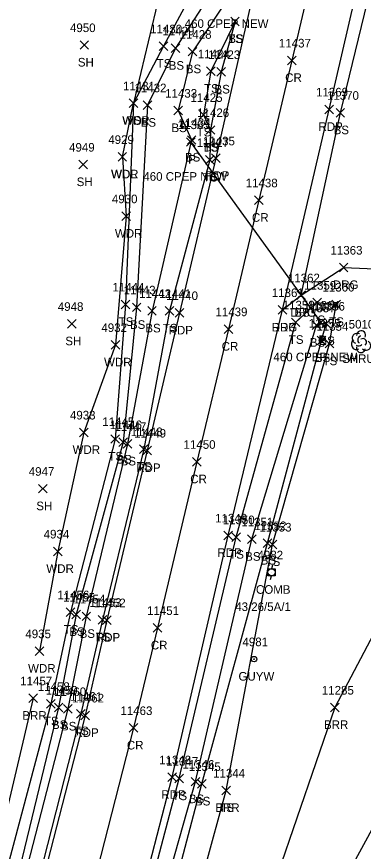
# Model space of a CAD drawing. Extents: x 1482574 to 1485769, y 580696 to 595649.
# Drawn here: x 1483419.9 to 1483500.5, y 583220.6 to 583414.5 of the extents above; entities that cross this region are included whole.
import ezdxf

# ---------------------------------------------------------------- set-up
doc = ezdxf.new("R2010")
doc.units = 0
for name, color, linetype in [('D_A', 7, 'Continuous'), ('D_C', 7, 'Continuous'), ('D_I', 7, 'Continuous'), ('D_TIC', 7, 'Continuous'), ('DCP', 7, 'Continuous'), ('L_A', 7, 'Continuous'), ('L_I', 7, 'Continuous'), ('L_TIC', 7, 'Continuous'), ('LABL', 7, 'Continuous'), ('LAWA', 7, 'Continuous'), ('LELB', 7, 'Continuous'), ('LSH', 7, 'Continuous'), ('P_A', 7, 'Continuous'), ('P_I', 7, 'Continuous'), ('P_TIC', 7, 'Continuous'), ('PET', 7, 'Continuous'), ('PRC', 7, 'Continuous'), ('R_A', 7, 'Continuous'), ('R_I', 7, 'Continuous'), ('R_TIC', 7, 'Continuous'), ('RDG', 7, 'Continuous'), ('U_A', 7, 'Continuous'), ('U_C', 7, 'Continuous'), ('U_I', 7, 'Continuous'), ('UP', 7, 'Continuous'), ('UPGW', 7, 'Continuous')]:
    doc.layers.add(name, color=color, linetype=linetype)

msp = doc.modelspace()

# ---------------------------------------------------------------- linework, layer by layer
at = {"layer": 'D_TIC'}
for points in [[(1483459.39, 583384.35), (1483461.39, 583386.35)], [(1483461.39, 583384.35), (1483459.39, 583386.35)], [(1483489.63, 583342.43), (1483491.63, 583344.43)], [(1483491.63, 583342.43), (1483489.63, 583344.43)]]:
    msp.add_lwpolyline(points, dxfattribs=at)
at = {"layer": 'DCP'}
msp.add_lwpolyline([(1483490.63, 583343.43), (1483460.39, 583385.35)], dxfattribs=at)
at = {"layer": 'L_TIC'}
for points in [[(1483469.64, 583412.35), (1483471.64, 583414.35)], [(1483471.64, 583412.35), (1483469.64, 583414.35)], [(1483469.64, 583412.35), (1483471.64, 583414.35)], [(1483471.64, 583412.35), (1483469.64, 583414.35)], [(1483434.62, 583406.88), (1483436.62, 583408.88)], [(1483436.62, 583406.88), (1483434.62, 583408.88)], [(1483453.02, 583406.59), (1483455.02, 583408.59)], [(1483455.02, 583406.59), (1483453.02, 583408.59)], [(1483455.79, 583406.14), (1483457.79, 583408.14)], [(1483457.79, 583406.14), (1483455.79, 583408.14)], [(1483459.77, 583405.33), (1483461.77, 583407.33)], [(1483461.77, 583405.33), (1483459.77, 583407.33)], [(1483464.02, 583400.79), (1483466.02, 583402.79)], [(1483466.02, 583400.79), (1483464.02, 583402.79)], [(1483466.44, 583400.62), (1483468.44, 583402.62)], [(1483468.44, 583400.62), (1483466.44, 583402.62)], [(1483446.06, 583393.35), (1483448.06, 583395.35)], [(1483448.06, 583393.35), (1483446.06, 583395.35)], [(1483446.06, 583393.35), (1483448.06, 583395.35)], [(1483448.06, 583393.35), (1483446.06, 583395.35)], [(1483446.06, 583393.35), (1483448.06, 583395.35)], [(1483448.06, 583393.35), (1483446.06, 583395.35)], [(1483449.28, 583392.9), (1483451.28, 583394.9)], [(1483451.28, 583392.9), (1483449.28, 583394.9)], [(1483456.43, 583391.65), (1483458.43, 583393.65)], [(1483458.43, 583391.65), (1483456.43, 583393.65)], [(1483462.31, 583390.66), (1483464.31, 583392.66)], [(1483464.31, 583390.66), (1483462.31, 583392.66)], [(1483494.12, 583391.15), (1483496.12, 583393.15)], [(1483496.12, 583391.15), (1483494.12, 583393.15)], [(1483463.92, 583387.14), (1483465.92, 583389.14)], [(1483465.92, 583387.14), (1483463.92, 583389.14)], [(1483463.92, 583387.14), (1483465.92, 583389.14)], [(1483465.92, 583387.14), (1483463.92, 583389.14)], [(1483459.56, 583384.82), (1483461.56, 583386.82)], [(1483461.56, 583384.82), (1483459.56, 583386.82)], [(1483443.45, 583380.9), (1483445.45, 583382.9)], [(1483445.45, 583380.9), (1483443.45, 583382.9)], [(1483443.45, 583380.9), (1483445.45, 583382.9)], [(1483445.45, 583380.9), (1483443.45, 583382.9)], [(1483463.8, 583380.18), (1483465.8, 583382.18)], [(1483465.8, 583380.18), (1483463.8, 583382.18)], [(1483463.8, 583380.18), (1483465.8, 583382.18)], [(1483465.8, 583380.18), (1483463.8, 583382.18)], [(1483434.34, 583379.11), (1483436.34, 583381.11)], [(1483436.34, 583379.11), (1483434.34, 583381.11)], [(1483444.37, 583367.13), (1483446.37, 583369.13)], [(1483446.37, 583367.13), (1483444.37, 583369.13)], [(1483485, 583348.77), (1483487, 583350.77)], [(1483487, 583348.77), (1483485, 583350.77)], [(1483488.76, 583347.05), (1483490.76, 583349.05)], [(1483490.76, 583347.05), (1483488.76, 583349.05)], [(1483444.18, 583346.64), (1483446.18, 583348.64)], [(1483446.18, 583346.64), (1483444.18, 583348.64)], [(1483446.78, 583345.95), (1483448.78, 583347.95)], [(1483448.78, 583345.95), (1483446.78, 583347.95)], [(1483450.35, 583345.13), (1483452.35, 583347.13)], [(1483452.35, 583345.13), (1483450.35, 583347.13)], [(1483454.44, 583345.11), (1483456.44, 583347.11)], [(1483456.44, 583345.11), (1483454.44, 583347.11)], [(1483493.13, 583346.62), (1483495.13, 583348.62)], [(1483495.13, 583346.62), (1483493.13, 583348.62)], [(1483493.13, 583346.62), (1483495.13, 583348.62)], [(1483495.13, 583346.62), (1483493.13, 583348.62)], [(1483431.71, 583342.13), (1483433.71, 583344.13)], [(1483433.71, 583342.13), (1483431.71, 583344.13)], [(1483483.74, 583342.47), (1483485.74, 583344.47)], [(1483485.74, 583342.47), (1483483.74, 583344.47)], [(1483488.6, 583341.8), (1483490.6, 583343.8)], [(1483490.6, 583341.8), (1483488.6, 583343.8)], [(1483488.6, 583341.8), (1483490.6, 583343.8)], [(1483490.6, 583341.8), (1483488.6, 583343.8)], [(1483490.82, 583342.2), (1483492.82, 583344.2)], [(1483492.82, 583342.2), (1483490.82, 583344.2)], [(1483441.84, 583337.23), (1483443.84, 583339.23)], [(1483443.84, 583337.23), (1483441.84, 583339.23)], [(1483489.77, 583338.23), (1483491.77, 583340.23)], [(1483491.77, 583338.23), (1483489.77, 583340.23)], [(1483491.58, 583337.51), (1483493.58, 583339.51)], [(1483493.58, 583337.51), (1483491.58, 583339.51)], [(1483434.53, 583316.91), (1483436.53, 583318.91)], [(1483436.53, 583316.91), (1483434.53, 583318.91)], [(1483441.81, 583315.37), (1483443.81, 583317.37)], [(1483443.81, 583315.37), (1483441.81, 583317.37)], [(1483443.63, 583314.66), (1483445.63, 583316.66)], [(1483445.63, 583314.66), (1483443.63, 583316.66)], [(1483444.62, 583314.23), (1483446.62, 583316.23)], [(1483446.62, 583314.23), (1483444.62, 583316.23)], [(1483448.41, 583313.03), (1483450.41, 583315.03)], [(1483450.41, 583313.03), (1483448.41, 583315.03)], [(1483424.96, 583303.83), (1483426.96, 583305.83)], [(1483426.96, 583303.83), (1483424.96, 583305.83)], [(1483469.88, 583292.58), (1483471.88, 583294.58)], [(1483471.88, 583292.58), (1483469.88, 583294.58)], [(1483473.55, 583292.09), (1483475.55, 583294.09)], [(1483475.55, 583292.09), (1483473.55, 583294.09)], [(1483477.18, 583291.21), (1483479.18, 583293.21)], [(1483479.18, 583291.21), (1483477.18, 583293.21)], [(1483478.35, 583290.88), (1483480.35, 583292.88)], [(1483480.35, 583290.88), (1483478.35, 583292.88)], [(1483428.43, 583289.27), (1483430.43, 583291.27)], [(1483430.43, 583289.27), (1483428.43, 583291.27)], [(1483431.43, 583275.15), (1483433.43, 583277.15)], [(1483433.43, 583275.15), (1483431.43, 583277.15)], [(1483432.7, 583274.62), (1483434.7, 583276.62)], [(1483434.7, 583274.62), (1483432.7, 583276.62)], [(1483435.08, 583274.18), (1483437.08, 583276.18)], [(1483437.08, 583274.18), (1483435.08, 583276.18)], [(1483438.83, 583273.39), (1483440.83, 583275.39)], [(1483440.83, 583273.39), (1483438.83, 583275.39)], [(1483424.17, 583266.11), (1483426.17, 583268.11)], [(1483426.17, 583266.11), (1483424.17, 583268.11)], [(1483422.73, 583255.16), (1483424.73, 583257.16)], [(1483424.73, 583255.16), (1483422.73, 583257.16)], [(1483426.82, 583253.86), (1483428.82, 583255.86)], [(1483428.82, 583253.86), (1483426.82, 583255.86)], [(1483428.65, 583253.01), (1483430.65, 583255.01)], [(1483430.65, 583253.01), (1483428.65, 583255.01)], [(1483430.76, 583252.67), (1483432.76, 583254.67)], [(1483432.76, 583252.67), (1483430.76, 583254.67)], [(1483492.84, 583253.02), (1483494.84, 583255.02)], [(1483494.84, 583253.02), (1483492.84, 583255.02)], [(1483433.83, 583251.57), (1483435.83, 583253.57)], [(1483435.83, 583251.57), (1483433.83, 583253.57)], [(1483456.68, 583236.49), (1483458.68, 583238.49)], [(1483458.68, 583236.49), (1483456.68, 583238.49)], [(1483460.48, 583235.79), (1483462.48, 583237.79)], [(1483462.48, 583235.79), (1483460.48, 583237.79)], [(1483461.92, 583235.26), (1483463.92, 583237.26)], [(1483463.92, 583235.26), (1483461.92, 583237.26)], [(1483467.57, 583233.75), (1483469.57, 583235.75)], [(1483469.57, 583233.75), (1483467.57, 583235.75)], [(1483467.57, 583233.75), (1483469.57, 583235.75)], [(1483469.57, 583233.75), (1483467.57, 583235.75)]]:
    msp.add_lwpolyline(points, dxfattribs=at)
at = {"layer": 'LABL'}
for points in [[(1483511.82, 583288.07), (1483493.84, 583254.02), (1483480.6, 583215.47), (1483470.88, 583178.68), (1483460.24, 583139.58), (1483453.99, 583099.79), (1483433.33, 583106.29), (1483441.46, 583137.18), (1483453.49, 583179.47), (1483468.57, 583234.75)], [(1483423.73, 583256.16), (1483411.14, 583203.13), (1483399.24, 583159.21), (1483382.94, 583125.29), (1483366.99, 583094.45), (1483342.58, 583061.95), (1483308.84, 583029.56), (1483275.7, 583007.91)]]:
    msp.add_lwpolyline(points, dxfattribs=at)
at = {"layer": 'LAWA'}
for points in [[(1483458.11, 583440.74), (1483447.06, 583394.35)], [(1483444.45, 583381.9), (1483447.06, 583394.35)], [(1483444.45, 583381.9), (1483445.37, 583368.13), (1483442.84, 583338.23), (1483435.53, 583317.91), (1483429.43, 583290.27), (1483425.17, 583267.11)]]:
    msp.add_lwpolyline(points, dxfattribs=at)
at = {"layer": 'LELB'}
for points in [[(1483494.4, 583510.2), (1483491.63, 583510.86), (1483488.88, 583511.42), (1483479.45, 583472.73), (1483467.17, 583432.03), (1483463.06, 583424.48), (1483454.02, 583407.59), (1483447.06, 583394.35), (1483445.18, 583347.64), (1483442.81, 583316.37), (1483432.43, 583276.15), (1483427.82, 583254.86), (1483413.8, 583202.43), (1483401.7, 583159.49), (1483386.13, 583123.78), (1483369.01, 583090.95), (1483344.21, 583057.74), (1483310.98, 583026.58), (1483277.27, 583004.67)], [(1483491.59, 583509.4), (1483491.75, 583507.37), (1483482.87, 583472.51), (1483473.61, 583429.59), (1483472.72, 583420.64), (1483470.14, 583420.48), (1483460.77, 583406.33), (1483457.43, 583392.65), (1483460.56, 583385.82), (1483451.35, 583346.13), (1483445.62, 583315.23), (1483436.08, 583275.18), (1483431.76, 583253.67), (1483418.65, 583202.96), (1483404.9, 583157.02), (1483390.63, 583121.95), (1483373.16, 583089.32), (1483347.49, 583054.79), (1483315.19, 583023.75), (1483278.75, 583000.44)], [(1483486, 583349.77), (1483495.12, 583392.15), (1483503.49, 583426.56)], [(1483469.33, 583421.95), (1483466.35, 583421.95), (1483456.79, 583407.14), (1483450.28, 583393.9), (1483447.78, 583346.95), (1483444.63, 583315.66), (1483433.7, 583275.62), (1483429.65, 583254.01), (1483417.18, 583202.74), (1483403.07, 583158.15), (1483389.35, 583122.63), (1483371.94, 583090.5), (1483346.47, 583056.7), (1483313.53, 583024.51), (1483278.17, 583001.73), (1483245.32, 582985.17), (1483207.66, 582972.69), (1483164.69, 582967.06), (1483133.76, 582965.88), (1483105.08, 582968.25), (1483066.28, 582972.49), (1483053.52, 582979.26), (1483044.91, 582987.03)], [(1483470.64, 583413.35), (1483465.02, 583401.79), (1483463.31, 583391.66), (1483464.92, 583388.14), (1483464.8, 583381.18)], [(1483470.64, 583413.35), (1483467.44, 583401.62), (1483464.92, 583388.14)], [(1483464.8, 583381.18), (1483455.44, 583346.11), (1483449.41, 583314.03), (1483439.83, 583274.39), (1483434.83, 583252.57), (1483422.19, 583203.05), (1483407.94, 583155.37), (1483393.98, 583120.7), (1483377.17, 583085.6), (1483350.54, 583052.14), (1483318.1, 583020.42), (1483281.81, 582996.17), (1483247.47, 582979.74), (1483208.71, 582967.14), (1483165.31, 582960.27), (1483134.3, 582957.42), (1483103.12, 582958.39), (1483063.43, 582961.65), (1483033.11, 582963.39), (1482992.61, 582964.71)], [(1483420.75, 583107.54), (1483431.28, 583139.4), (1483443.45, 583183.83), (1483457.68, 583237.49), (1483470.88, 583293.58), (1483484.74, 583343.47), (1483489.76, 583348.05), (1483494.13, 583347.62)], [(1483468.57, 583234.75), (1483479.35, 583291.88), (1483492.58, 583338.51), (1483494.13, 583347.62)], [(1483426.86, 583104.85), (1483436.8, 583137.64), (1483448.6, 583181.88), (1483462.92, 583236.26), (1483478.18, 583292.21), (1483490.77, 583339.23), (1483491.82, 583343.2), (1483489.6, 583342.8)], [(1483426.86, 583104.85), (1483424.04, 583103.38), (1483424.29, 583106.02), (1483434.69, 583138.31), (1483446.13, 583182.55), (1483461.48, 583236.79), (1483474.55, 583293.09), (1483489.6, 583342.8)], [(1483559.44, 583204.52), (1483587.99, 583237.52), (1483631.24, 583249.26), (1483664, 583264.34), (1483647.01, 583292.89), (1483622.24, 583290.98), (1483585.21, 583273.17), (1483559.02, 583252.8), (1483537.11, 583265.27), (1483511.82, 583288.07), (1483510.48, 583240.48), (1483492.94, 583208.15)]]:
    msp.add_lwpolyline(points, dxfattribs=at)
at = {"layer": 'LSH'}
msp.add_line((1483499.91, 583339.03), (1483499.91, 583339.03), dxfattribs=at)
msp.add_line((1483499.91, 583339.03), (1483499.91, 583339.03), dxfattribs=at)
msp.add_arc((1483499.96, 583340.46), 1.05, 335.5272, 180.9563, dxfattribs=at)
for centre, major_axis, ratio, start_param, end_param in [((1483499.12, 583339.7), (1.21, -0.51), 0.895232, 1.570796, 4.712389), ((1483498.83, 583338.32), (0.58, -1.04), 0.959034, 3.141593, 6.283185), ((1483499.71, 583339.49), (-0.208, -0.792), 0.645439, 3.141593, 6.283185), ((1483500.41, 583338.86), (-0.5, 0.667), 0.989748, 3.141593, 6.283185), ((1483500.91, 583338.2), (-1.09, 0.79), 0.841452, 1.570796, 4.712389), ((1483499.91, 583337.53), (0.26, 1.06), 0.942809, 1.570796, 4.712389), ((1483499.46, 583338.28), (-0.625, -0.083), 0.423636, 0, 3.141593)]:
    msp.add_ellipse(centre, major_axis=major_axis, ratio=ratio, start_param=start_param, end_param=end_param, dxfattribs=at)
at = {"layer": 'P_TIC'}
for points in [[(1483482.86, 583403.31), (1483484.86, 583405.31)], [(1483484.86, 583403.31), (1483482.86, 583405.31)], [(1483491.55, 583391.93), (1483493.55, 583393.93)], [(1483493.55, 583391.93), (1483491.55, 583393.93)], [(1483465.19, 583380.57), (1483467.19, 583382.57)], [(1483467.19, 583380.57), (1483465.19, 583382.57)], [(1483475.15, 583370.83), (1483477.15, 583372.83)], [(1483477.15, 583370.83), (1483475.15, 583372.83)], [(1483480.7, 583345.34), (1483482.7, 583347.34)], [(1483482.7, 583345.34), (1483480.7, 583347.34)], [(1483456.71, 583344.65), (1483458.71, 583346.65)], [(1483458.71, 583344.65), (1483456.71, 583346.65)], [(1483468.12, 583340.9), (1483470.12, 583342.9)], [(1483470.12, 583340.9), (1483468.12, 583342.9)], [(1483449.2, 583312.7), (1483451.2, 583314.7)], [(1483451.2, 583312.7), (1483449.2, 583314.7)], [(1483460.79, 583310.09), (1483462.79, 583312.09)], [(1483462.79, 583310.09), (1483460.79, 583312.09)], [(1483468.06, 583292.98), (1483470.06, 583294.98)], [(1483470.06, 583292.98), (1483468.06, 583294.98)], [(1483439.82, 583273.3), (1483441.82, 583275.3)], [(1483441.82, 583273.3), (1483439.82, 583275.3)], [(1483451.64, 583271.5), (1483453.64, 583273.5)], [(1483453.64, 583271.5), (1483451.64, 583273.5)], [(1483434.83, 583251.18), (1483436.83, 583253.18)], [(1483436.83, 583251.18), (1483434.83, 583253.18)], [(1483446.07, 583248.26), (1483448.07, 583250.26)], [(1483448.07, 583248.26), (1483446.07, 583250.26)], [(1483455.03, 583236.8), (1483457.03, 583238.8)], [(1483457.03, 583236.8), (1483455.03, 583238.8)]]:
    msp.add_lwpolyline(points, dxfattribs=at)
at = {"layer": 'PET'}
for points in [[(1483511.92, 583571.09), (1483496.28, 583508.73), (1483487.22, 583470.03), (1483474.79, 583419.59), (1483466.19, 583381.57), (1483457.71, 583345.65), (1483450.2, 583313.7), (1483440.82, 583274.3), (1483435.83, 583252.18), (1483423.1, 583202.8), (1483409.25, 583154.54), (1483397.16, 583119.52), (1483379.57, 583084.11), (1483352.88, 583049.38), (1483319.73, 583018.16), (1483283.7, 582994.02), (1483248.61, 582977.24), (1483209.52, 582964.18), (1483165.99, 582956.07), (1483134.36, 582954.23), (1483102.75, 582955.66), (1483067.48, 582958.18), (1483032.8, 582960.58), (1482992.37, 582962.35)], [(1483273.74, 582962.79), (1483311.58, 582984.53), (1483347.52, 583011.78), (1483361.65, 583025.61), (1483391.28, 583060.08), (1483405.01, 583082.59), (1483417.18, 583108.38), (1483428.84, 583140.42), (1483442.12, 583183.96), (1483456.03, 583237.8), (1483469.06, 583293.98), (1483481.7, 583346.34), (1483492.55, 583392.93), (1483501.55, 583432.11), (1483512.98, 583480.3), (1483522.95, 583522.76), (1483530.96, 583555.22), (1483538.41, 583561.93)]]:
    msp.add_lwpolyline(points, dxfattribs=at)
at = {"layer": 'PRC'}
msp.add_lwpolyline([(1483522.82, 583568.08), (1483514.01, 583531.91), (1483507, 583502.14), (1483494.18, 583448.16), (1483483.86, 583404.31), (1483476.15, 583371.83), (1483469.12, 583341.9), (1483461.79, 583311.09), (1483452.64, 583272.5), (1483447.07, 583249.26), (1483434.31, 583199.7), (1483420.43, 583150.9), (1483407.88, 583114.59), (1483388.93, 583076.96), (1483361.17, 583040.76), (1483327.65, 583009.41), (1483290.99, 582984.57)], dxfattribs=at)
at = {"layer": 'R_TIC'}
for points in [[(1483494.9, 583355.2), (1483496.9, 583357.2)], [(1483496.9, 583355.2), (1483494.9, 583357.2)], [(1483485, 583348.77), (1483487, 583350.77)], [(1483487, 583348.77), (1483485, 583350.77)], [(1483480.7, 583345.34), (1483482.7, 583347.34)], [(1483482.7, 583345.34), (1483480.7, 583347.34)]]:
    msp.add_lwpolyline(points, dxfattribs=at)
at = {"layer": 'RDG'}
for points in [[(1483481.7, 583346.34), (1483486, 583349.77), (1483495.9, 583356.2)], [(1483495.9, 583356.2), (1483512.25, 583355.48)]]:
    msp.add_lwpolyline(points, dxfattribs=at)
at = {"layer": 'UP'}
for p, q in [((1483479.38, 583287.09), (1483479.13, 583286.25)), ((1483478.29, 583284.59), (1483478.29, 583286.25)), ((1483478.29, 583286.25), (1483479.96, 583286.25)), ((1483479.13, 583285.42), (1483479.13, 583285.42)), ((1483479.96, 583286.25), (1483479.96, 583284.59)), ((1483479.96, 583284.59), (1483478.29, 583284.59)), ((1483478.88, 583283.75), (1483479.13, 583284.59))]:
    msp.add_line(p, q, dxfattribs=at)
msp.add_circle((1483479.13, 583285.42), 0.833, dxfattribs=at)
at = {"layer": 'UPGW'}
for radius in [0.625, 0.0833]:
    msp.add_circle((1483475.06, 583265.25), radius, dxfattribs=at)

# ---------------------------------------------------------------- texts
at = {"layer": 'D_A'}
for p in [(1483459.76, 583380.35), (1483490.01, 583338.43)]:
    msp.add_text('P', height=2, dxfattribs=at).set_placement(p)
at = {"layer": 'D_C'}
for p in [(1483458.95, 583411.85), (1483449.33, 583376.35), (1483479.57, 583334.43)]:
    msp.add_text('460 CPEP NEW', height=2, dxfattribs=at).set_placement(p)
at = {"layer": 'D_I'}
for s, p in [('11365', (1483457.32, 583388.35)), ('11364', (1483487.56, 583346.43))]:
    msp.add_text(s, height=2, dxfattribs=at).set_placement(p)
at = {"layer": 'L_A'}
for s, p in [('TS', (1483469.05, 583408.35)), ('BS', (1483469.08, 583408.35)), ('SH', (1483434.11, 583402.88)), ('TS', (1483452.43, 583402.59)), ('BS', (1483455.23, 583402.14)), ('BS', (1483459.21, 583401.33)), ('TS', (1483463.43, 583396.79)), ('BS', (1483465.88, 583396.62)), ('WDR', (1483444.42, 583389.35)), ('WDL', (1483444.48, 583389.35)), ('TS', (1483445.47, 583389.35)), ('BS', (1483448.72, 583388.9)), ('BS', (1483455.87, 583387.65)), ('TS', (1483461.72, 583386.66)), ('BS', (1483493.56, 583387.15)), ('TS', (1483463.33, 583383.14)), ('BS', (1483463.36, 583383.14)), ('BS', (1483459, 583380.82)), ('WDR', (1483441.81, 583376.9)), ('WDL', (1483441.87, 583376.9)), ('TS', (1483463.21, 583376.18)), ('TS', (1483463.21, 583376.18)), ('SH', (1483433.83, 583375.11)), ('WDR', (1483442.73, 583363.13)), ('BS', (1483484.44, 583344.77)), ('TS', (1483488.17, 583343.05)), ('TS', (1483443.59, 583342.64)), ('BS', (1483446.22, 583341.95)), ('BS', (1483449.79, 583341.13)), ('TS', (1483453.85, 583341.11)), ('TS', (1483492.54, 583342.62)), ('TS', (1483492.54, 583342.62)), ('SH', (1483431.2, 583338.13)), ('TS', (1483483.15, 583338.47)), ('BS', (1483488.04, 583337.8)), ('BS', (1483488.04, 583337.8)), ('BS', (1483490.26, 583338.2)), ('WDR', (1483440.2, 583333.23)), ('BS', (1483489.21, 583334.23)), ('TS', (1483490.98, 583333.51)), ('SHRUB', (1483495.54, 583334.03)), ('WDR', (1483432.89, 583312.91)), ('TS', (1483441.22, 583311.37)), ('BS', (1483443.07, 583310.66)), ('BS', (1483444.06, 583310.23)), ('TS', (1483447.82, 583309.03)), ('SH', (1483424.45, 583299.83)), ('TS', (1483469.29, 583288.58)), ('BS', (1483473, 583288.09)), ('BS', (1483476.62, 583287.21)), ('TS', (1483477.76, 583286.88)), ('WDR', (1483426.79, 583285.27)), ('TS', (1483430.84, 583271.15)), ('BS', (1483432.14, 583270.62)), ('BS', (1483434.52, 583270.18)), ('TS', (1483438.24, 583269.39)), ('WDR', (1483422.54, 583262.11)), ('BRR', (1483421.22, 583251.16)), ('TS', (1483426.22, 583249.86)), ('BS', (1483428.09, 583249.01)), ('BS', (1483430.2, 583248.67)), ('BRR', (1483491.33, 583249.02)), ('TS', (1483433.23, 583247.57)), ('TS', (1483456.09, 583232.49)), ('BS', (1483459.92, 583231.79)), ('BS', (1483461.36, 583231.26)), ('BRR', (1483466.06, 583229.75)), ('TS', (1483466.98, 583229.75))]:
    msp.add_text(s, height=2, dxfattribs=at).set_placement(p)
at = {"layer": 'L_I'}
for s, p in [('4950', (1483432.28, 583410.88)), ('11430', (1483450.91, 583410.59)), ('11429', (1483453.76, 583410.14)), ('11428', (1483457.75, 583409.33)), ('11424', (1483462, 583404.79)), ('11423', (1483464.42, 583404.62)), ('11431', (1483444.6, 583397.35)), ('11431', (1483444.6, 583397.35)), ('11431', (1483444.6, 583397.35)), ('11432', (1483447.26, 583396.9)), ('11433', (1483454.4, 583395.65)), ('11370', (1483492.01, 583395.15)), ('11425', (1483460.29, 583394.66)), ('11426', (1483461.84, 583391.14)), ('11426', (1483461.84, 583391.14)), ('11434', (1483457.54, 583388.82)), ('4929', (1483441.18, 583384.9)), ('4929', (1483441.18, 583384.9)), ('11427', (1483461.77, 583384.18)), ('11427', (1483461.77, 583384.18)), ('4949', (1483432.07, 583383.11)), ('4930', (1483442.02, 583371.13)), ('11362', (1483482.93, 583352.77)), ('11444', (1483442.16, 583350.64)), ('11359', (1483486.73, 583351.05)), ('11360', (1483490.97, 583350.62)), ('11360', (1483490.97, 583350.62)), ('11443', (1483444.75, 583349.95)), ('11442', (1483448.33, 583349.13)), ('11441', (1483452.98, 583349.11)), ('4948', (1483429.45, 583346.13)), ('11358', (1483481.72, 583346.47)), ('11357', (1483486.58, 583345.8)), ('11357', (1483486.58, 583345.8)), ('11356', (1483488.74, 583346.2)), ('4932', (1483439.58, 583341.23)), ('11355', (1483487.75, 583342.23)), ('11354', (1483489.55, 583341.51)), ('5010', (1483497.06, 583342.03)), ('4933', (1483432.27, 583320.91)), ('11445', (1483439.79, 583319.37)), ('11446', (1483441.55, 583318.66)), ('11447', (1483442.6, 583318.23)), ('11448', (1483446.38, 583317.03)), ('4947', (1483422.7, 583307.83)), ('11350', (1483467.77, 583296.58)), ('11351', (1483472.1, 583296.09)), ('11352', (1483475.15, 583295.21)), ('11353', (1483476.33, 583294.88)), ('4934', (1483426.17, 583293.27)), ('11456', (1483429.35, 583279.15)), ('11455', (1483430.68, 583278.62)), ('11454', (1483433.06, 583278.18)), ('11453', (1483436.8, 583277.39)), ('4935', (1483421.91, 583270.11)), ('11457', (1483420.71, 583259.16)), ('11458', (1483424.79, 583257.86)), ('11459', (1483426.62, 583257.01)), ('11460', (1483428.6, 583256.67)), ('11461', (1483432.32, 583255.57)), ('11285', (1483490.82, 583257.02)), ('11347', (1483454.65, 583240.49)), ('11346', (1483458.4, 583239.79)), ('11345', (1483459.89, 583239.26)), ('11344', (1483465.55, 583237.75)), ('11344', (1483465.55, 583237.75))]:
    msp.add_text(s, height=2, dxfattribs=at).set_placement(p)
at = {"layer": 'P_A'}
for s, p in [('CR', (1483482.3, 583399.31)), ('RDP', (1483490.04, 583387.93)), ('RDP', (1483463.68, 583376.57)), ('CR', (1483474.58, 583366.83)), ('RDP', (1483479.18, 583341.34)), ('RDP', (1483455.2, 583340.65)), ('CR', (1483467.55, 583336.9)), ('RDP', (1483447.69, 583308.7)), ('CR', (1483460.23, 583306.09)), ('RDP', (1483466.55, 583288.98)), ('RDP', (1483438.3, 583269.3)), ('CR', (1483451.08, 583267.5)), ('RDP', (1483433.32, 583247.18)), ('CR', (1483445.51, 583244.26)), ('RDP', (1483453.51, 583232.8))]:
    msp.add_text(s, height=2, dxfattribs=at).set_placement(p)
at = {"layer": 'P_I'}
for s, p in [('11437', (1483480.84, 583407.31)), ('11369', (1483489.47, 583395.93)), ('11435', (1483463.17, 583384.57)), ('11438', (1483473.12, 583374.83)), ('11440', (1483454.6, 583348.65)), ('11361', (1483479.19, 583349.34)), ('11439', (1483466.09, 583344.9)), ('11449', (1483447.17, 583316.7)), ('11450', (1483458.68, 583314.09)), ('11349', (1483466.03, 583296.98)), ('11452', (1483437.79, 583277.3)), ('11451', (1483450.19, 583275.5)), ('11462', (1483432.76, 583255.18)), ('11463', (1483444, 583252.26)), ('11348', (1483453, 583240.8))]:
    msp.add_text(s, height=2, dxfattribs=at).set_placement(p)
at = {"layer": 'R_A'}
for p in [(1483493.39, 583351.2), (1483483.49, 583344.77), (1483479.18, 583341.34)]:
    msp.add_text('DRG', height=2, dxfattribs=at).set_placement(p)
at = {"layer": 'R_I'}
for s, p in [('11363', (1483492.83, 583359.2)), ('11362', (1483482.93, 583352.77)), ('11361', (1483479.19, 583349.34))]:
    msp.add_text(s, height=2, dxfattribs=at).set_placement(p)
at = {"layer": 'U_A'}
for s, p in [('COMB', (1483475.51, 583280.42)), ('GUYW', (1483471.45, 583260.25))]:
    msp.add_text(s, height=2, dxfattribs=at).set_placement(p)
at = {"layer": 'U_C'}
msp.add_text('43/26/5A/1', height=2, dxfattribs=at).set_placement((1483470.69, 583276.42))
at = {"layer": 'U_I'}
for s, p in [('4982', (1483475.87, 583288.42)), ('4981', (1483472.37, 583268.25))]:
    msp.add_text(s, height=2, dxfattribs=at).set_placement(p)

doc.saveas('drawing.dxf')
